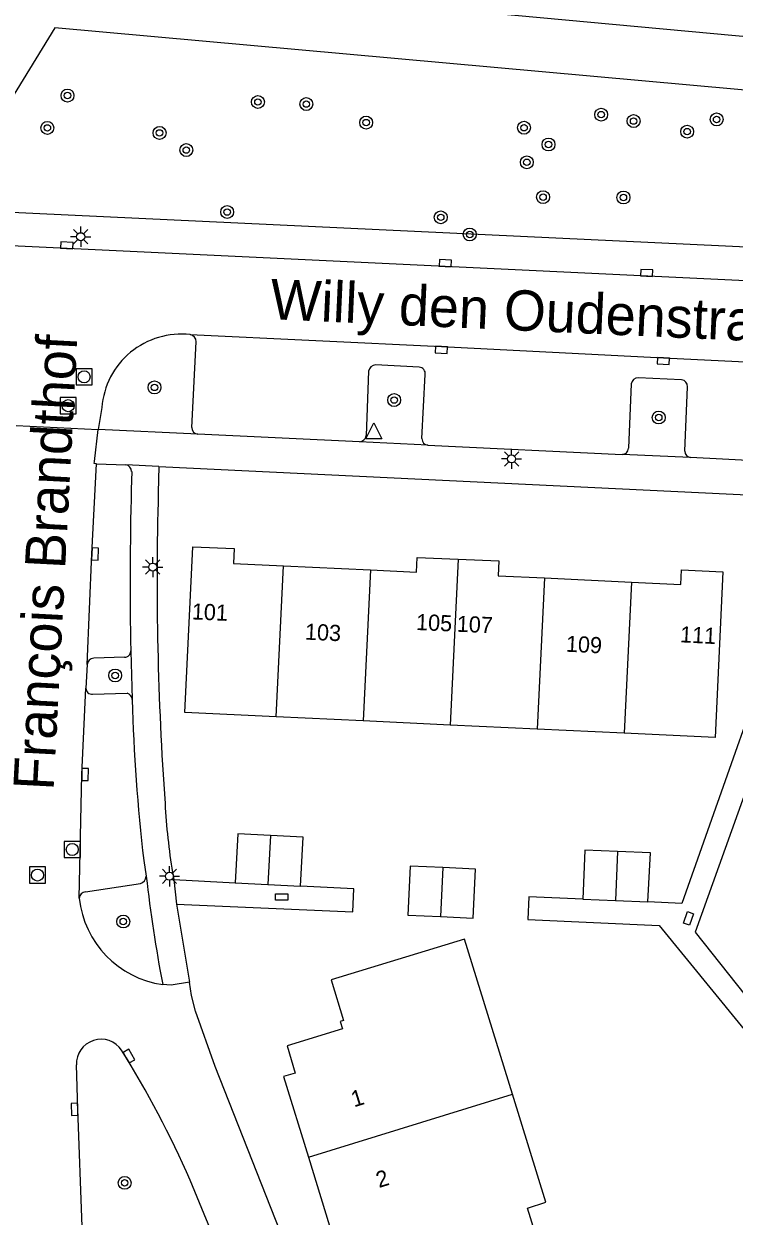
# Model space of a CAD drawing. Extents: x 132994 to 136000, y 393499 to 395512.
# Drawn here: x 133189.3 to 133233.3, y 394512.1 to 394586 of the extents above; entities that cross this region are included whole.
import ezdxf

# ---------------------------------------------------------------- set-up
doc = ezdxf.new("R2010")
doc.units = 0
for name, color, linetype in [('gg-afsc-hekwerk', 7, 'Continuous'), ('gg-anno-huisnummerreeks BGT', 7, 'Continuous'), ('gg-anno-openbare ruimte label', 7, 'Continuous'), ('gg-bbg-bijgebouw', 7, 'Continuous'), ('gg-bbg-hoofdgebouw', 7, 'Continuous'), ('gg-bbg-tussenscheiding', 7, 'Continuous'), ('gg-knt-verharding', 7, 'Continuous'), ('gg-knt-verharding nz', 7, 'Continuous'), ('gt-grn-weggrens', 7, 'Continuous'), ('gt-symb-boom', 7, 'Continuous'), ('gt-symb-kolk', 7, 'Continuous'), ('gt-symb-kolk center center', 7, 'Continuous'), ('gt-symb-lichtmast', 7, 'Continuous'), ('gt-symb-rioolschacht', 7, 'Continuous'), ('gt-symb-waterafsluiter', 7, 'Continuous')]:
    doc.layers.add(name, color=color, linetype=linetype)

# ---------------------------------------------------------------- blocks, each defined once
blk = doc.blocks.new('gt0-KOLK')
at = {"layer": 'gt-symb-kolk'}
blk.add_lwpolyline([(0, 0), (0.375, 0), (0.375, 0.4), (-0.375, 0.4), (-0.375, 0), (0, 0)], dxfattribs=at)
blk = doc.blocks.new('gt0-LMAST')
at = {"layer": 'gt-symb-lichtmast'}
for p, q in [((-0.182, 0.173), (-0.447, 0.438)), ((-0.005, 0.246), (-0.005, 0.621)), ((0.172, 0.173), (0.437, 0.438)), ((-0.255, -0.004), (-0.63, -0.004)), ((-0.182, -0.181), (-0.447, -0.446)), ((-0.005, -0.254), (-0.005, -0.629)), ((0.437, -0.446), (0.172, -0.181)), ((0.245, -0.004), (0.62, -0.004))]:
    blk.add_line(p, q, dxfattribs=at)
blk.add_circle((-0.005, -0.004), 0.25, dxfattribs=at)
blk = doc.blocks.new('gt0-BOOM')
at = {"layer": 'gt-symb-boom'}
for radius in [0.4, 0.2]:
    blk.add_circle((0, 0), radius, dxfattribs=at)
blk = doc.blocks.new('gt0-WAFSL')
at = {"layer": 'gt-symb-waterafsluiter'}
for p, q in [((-0.5, -0.333), (0, 0.667)), ((0, 0.667), (0.5, -0.333)), ((0.5, -0.333), (-0.5, -0.333))]:
    blk.add_line(p, q, dxfattribs=at)
blk = doc.blocks.new('gt0-RS')
at = {"layer": 'gt-symb-rioolschacht'}
blk.add_lwpolyline([(-0.5, -0.5), (0.5, -0.5), (0.5, 0.5), (-0.5, 0.5)], close=True, dxfattribs=at)
blk.add_circle((0, 0), 0.375, dxfattribs=at)
blk = doc.blocks.new('gt0-KOLKCC')
at = {"layer": 'gt-symb-kolk center center'}
blk.add_lwpolyline([(-0.375, 0.2), (0.375, 0.2), (0.375, -0.2), (-0.375, -0.2)], close=True, dxfattribs=at)

msp = doc.modelspace()

# ---------------------------------------------------------------- linework, layer by layer
at = {"layer": 'gg-afsc-hekwerk'}
msp.add_line((133198.566, 394532.928), (133202.357, 394532.724), dxfattribs=at)
for points in [[(133237.251, 394551.854), (133230.045, 394531.453), (133227.944, 394531.544)], [(133238.708, 394551.504), (133230.871, 394529.661), (133233.974, 394525.756)], [(133198.726, 394531.413), (133209.656, 394530.92), (133209.727, 394532.36), (133206.411, 394532.524)], [(133223.91, 394531.712), (133220.567, 394531.851), (133220.508, 394530.447), (133228.632, 394530.076), (133241.945, 394513.795)]]:
    msp.add_lwpolyline(points, dxfattribs=at)
at = {"layer": 'gg-bbg-bijgebouw'}
for p, q in [((133202.518, 394535.769), (133202.357, 394532.724)), ((133204.544, 394535.662), (133202.518, 394535.769)), ((133215.226, 394533.674), (133213.203, 394533.769)), ((133202.357, 394532.724), (133204.384, 394532.624)), ((133204.384, 394532.624), (133206.411, 394532.524)), ((133223.91, 394531.712), (133225.927, 394531.628)), ((133225.927, 394531.628), (133227.944, 394531.544))]:
    msp.add_line(p, q, dxfattribs=at)
for points in [[(133206.411, 394532.524), (133206.571, 394535.555), (133204.544, 394535.662)], [(133226.065, 394534.662), (133224.036, 394534.746), (133223.91, 394531.712)], [(133227.944, 394531.544), (133228.094, 394534.577), (133226.065, 394534.662)], [(133213.203, 394533.769), (133213.059, 394530.725), (133215.082, 394530.634)], [(133215.082, 394530.634), (133217.104, 394530.542), (133217.248, 394533.578), (133215.226, 394533.674)]]:
    msp.add_lwpolyline(points, dxfattribs=at)
at = {"layer": 'gg-bbg-hoofdgebouw'}
for p, q in [((133205.348, 394552.374), (133210.743, 394552.122)), ((133221.531, 394551.626), (133226.925, 394551.362)), ((133204.906, 394543.014), (133199.236, 394543.282)), ((133210.3, 394542.76), (133204.906, 394543.014)), ((133215.694, 394542.505), (133210.3, 394542.76)), ((133221.088, 394542.251), (133215.694, 394542.505)), ((133226.481, 394541.996), (133221.088, 394542.251)), ((133232.119, 394541.73), (133226.481, 394541.996)), ((133219.551, 394519.616), (133216.584, 394529.243))]:
    msp.add_line(p, q, dxfattribs=at)
for points in [[(133199.236, 394543.282), (133199.744, 394553.562), (133202.296, 394553.451), (133202.255, 394552.518), (133205.348, 394552.374)], [(133210.743, 394552.122), (133213.602, 394551.989), (133213.652, 394552.902), (133216.18, 394552.794)], [(133216.18, 394552.794), (133218.695, 394552.686), (133218.653, 394551.766), (133221.531, 394551.626)], [(133226.925, 394551.362), (133229.983, 394551.213), (133230.03, 394552.139), (133232.591, 394552.01), (133232.119, 394541.73)], [(133216.584, 394529.243), (133208.303, 394526.707), (133209.072, 394524.197), (133208.876, 394524.136), (133209.017, 394523.683), (133205.577, 394522.62), (133206.091, 394520.934), (133205.359, 394520.718), (133206.902, 394515.715)], [(133221.383, 394509.614), (133220.479, 394512.555), (133221.616, 394512.918), (133219.551, 394519.616)], [(133206.902, 394515.715), (133208.445, 394510.712), (133209.171, 394510.936), (133209.689, 394509.258), (133213.122, 394510.306), (133213.271, 394509.874), (133213.404, 394509.92), (133214.184, 394507.413), (133221.383, 394509.614)]]:
    msp.add_lwpolyline(points, dxfattribs=at)
at = {"layer": 'gg-bbg-tussenscheiding'}
for p, q in [((133216.18, 394552.794), (133215.694, 394542.505)), ((133204.906, 394543.014), (133205.348, 394552.374)), ((133210.743, 394552.122), (133210.3, 394542.76)), ((133221.531, 394551.626), (133221.088, 394542.251)), ((133226.925, 394551.362), (133226.481, 394541.996)), ((133204.544, 394535.662), (133204.384, 394532.624)), ((133226.065, 394534.662), (133225.927, 394531.628)), ((133215.226, 394533.674), (133215.082, 394530.634)), ((133206.902, 394515.715), (133219.551, 394519.616))]:
    msp.add_line(p, q, dxfattribs=at)
at = {"layer": 'gg-knt-verharding'}
for p, q in [((133258.084, 394582.978), (133213.633, 394587.06)), ((133185.809, 394574.439), (133241.028, 394571.823)), ((133199.681, 394560.957), (133199.954, 394566.269)), ((133213.777, 394564.692), (133211.059, 394564.841)), ((133210.631, 394564.445), (133210.478, 394560.453)), ((133213.941, 394560.267), (133214.14, 394564.238)), ((133230.028, 394563.907), (133227.352, 394564.039)), ((133226.912, 394563.655), (133226.734, 394559.666)), ((133230.223, 394559.485), (133230.404, 394563.48)), ((133194.1, 394562.197), (133193.878, 394560.824)), ((133200.054, 394560.539), (133193.878, 394560.824)), ((133210.064, 394560.062), (133200.054, 394560.539)), ((133214.311, 394559.863), (133210.064, 394560.062)), ((133214.311, 394559.863), (133226.344, 394559.288)), ((133193.762, 394558.71), (133195.582, 394558.639)), ((133197.634, 394558.538), (133195.582, 394558.639)), ((133230.593, 394559.086), (133226.344, 394559.288)), ((133237.599, 394558.748), (133230.593, 394559.086)), ((133195.948, 394558.235), (133195.922, 394557.118)), ((133197.634, 394558.538), (133197.597, 394556.927)), ((133197.634, 394558.538), (133238.966, 394556.553)), ((133195.89, 394547.082), (133195.889, 394547.101)), ((133195.89, 394547.082), (133195.979, 394544.105)), ((133193.199, 394546.261), (133193.112, 394544.795)), ((133195.513, 394546.707), (133193.6, 394546.658)), ((133193.53, 394544.426), (133195.659, 394544.48)), ((133195.98, 394544.083), (133195.979, 394544.105)), ((133196.695, 394534.117), (133196.85, 394533.133)), ((133193.089, 394532.167), (133196.487, 394532.685)), ((133198.481, 394533.36), (133198.566, 394532.928)), ((133198.566, 394532.928), (133198.726, 394531.413)), ((133198.726, 394531.413), (133199.523, 394526.559))]:
    msp.add_line(p, q, dxfattribs=at)
for points in [[(133257.78, 394579.728), (133191.184, 394585.739), (133186.845, 394578.679), (133185.809, 394574.439)], [(133240.928, 394569.711), (133215.378, 394570.947), (133155.03, 394573.81), (133138.409, 394574.612)], [(133193.762, 394558.71), (133193.634, 394558.718), (133193.64, 394558.842), (133193.878, 394560.824)], [(133199.523, 394526.559), (133198.393, 394526.373), (133198.132, 394526.392), (133197.873, 394526.422)], [(133211.037, 394496.923), (133210.685, 394497.856), (133206.029, 394508.918), (133201.126, 394521.344), (133199.901, 394524.77), (133199.657, 394525.745), (133199.523, 394526.559)], [(133192.879, 394511.409), (133192.607, 394518.686), (133192.524, 394521.432)], [(133207.877, 394493.814), (133203.39, 394505.005), (133199.575, 394514.298)]]:
    msp.add_lwpolyline(points, dxfattribs=at)
for centre, radius, start, end in [((133199.009, 394561.823), 4.923, 83.41605, 175.63887), ((133199.508, 394566.272), 0.446, 359.62567, 81.64065), ((133211.112, 394564.354), 0.489, 96.21245, 169.33962), ((133213.757, 394564.304), 0.388, 350.18422, 87.10461), ((133227.342, 394563.607), 0.432, 88.61176, 173.61243), ((133229.994, 394563.498), 0.411, 357.53805, 85.19379), ((133200.088, 394560.945), 0.407, 178.30836, 265.17954), ((133210.032, 394560.511), 0.45, 274.0921, 352.63474), ((133214.33, 394560.252), 0.389, 177.79055, 267.17895), ((133226.352, 394559.67), 0.382, 268.86702, 359.34263), ((133230.636, 394559.497), 0.413, 181.6255, 264.05515), ((133195.514, 394558.21), 0.434, 3.29726, 81.05216), ((133434.825, 394551.322), 238.973, 178.61032, 181.01217), ((133392.72, 394551.516), 195.198, 178.41166, 184.07713), ((133195.516, 394547.081), 0.374, 269.5216, 0.17364), ((133193.62, 394546.236), 0.422, 92.75414, 176.67147), ((133193.476, 394544.786), 0.364, 178.58854, 278.53693), ((133195.571, 394544.081), 0.409, 3.40103, 77.54943), ((133311.598, 394547.369), 115.665, 181.6281, 186.57909), ((133238.098, 394539.831), 40.142, 183.13096, 189.27594), ((133196.342, 394533.174), 0.51, 286.52556, 355.44097), ((133284.076, 394542.996), 87.782, 186.45124, 190.88323), ((133193.113, 394531.751), 0.417, 93.35199, 177.22969), ((133198.719, 394532.419), 6.057, 186.1455, 261.97112), ((133194.053, 394521.496), 1.53, 33.62327, 182.38598), ((133139.814, 394487.886), 65.338, 23.84321, 31.82757)]:
    msp.add_arc(centre, radius, start, end, dxfattribs=at)
at = {"layer": 'gg-knt-verharding nz'}
for points in [[(133199.573, 394566.713), (133215.147, 394565.97), (133228.911, 394565.276), (133238.215, 394564.827)], [(133193.199, 394546.261), (133193.48, 394553.126), (133193.762, 394558.71)], [(133192.697, 394531.771), (133192.861, 394539.449), (133193.112, 394544.795)]]:
    msp.add_lwpolyline(points, dxfattribs=at)
at = {"layer": 'gt-grn-weggrens'}
msp.add_line((133188.796, 394561.073), (133193.878, 394560.824), dxfattribs=at)

# ---------------------------------------------------------------- block references
at = {"layer": 'gt-symb-boom'}
for p in [(133191.969, 394581.537), (133203.772, 394581.138), (133206.772, 394581.007), (133225.049, 394580.355), (133210.48, 394579.861), (133227.057, 394579.954), (133232.203, 394580.056), (133190.723, 394579.532), (133197.676, 394579.221), (133220.267, 394579.54), (133230.375, 394579.301), (133199.333, 394578.157), (133221.785, 394578.502), (133220.439, 394577.4), (133221.448, 394575.24), (133226.427, 394575.217), (133201.867, 394574.314), (133215.103, 394573.987), (133216.902, 394572.925), (133197.362, 394563.44), (133212.216, 394562.657), (133228.616, 394561.574), (133194.925, 394545.581), (133195.426, 394530.326), (133195.513, 394514.123)]:
    msp.add_blockref('gt0-BOOM', p, dxfattribs=at)
at = {"layer": 'gt-symb-kolk'}
for p, rotation in [((133191.918, 394572.056), -3.003456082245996), ((133215.378, 394570.947), -3.003456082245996), ((133227.853, 394570.343), -3.003456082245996), ((133215.147, 394565.97), 177.0936698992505), ((133228.911, 394565.276), 177.09366989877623), ((133193.48, 394553.126), -92.34092607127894), ((133192.861, 394539.449), -91.21870356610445), ((133195.61, 394521.884), -60.39826025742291), ((133192.607, 394518.686), 91.73521575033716)]:
    msp.add_blockref('gt0-KOLK', p, dxfattribs=dict(at, rotation=rotation))
at = {"layer": 'gt-symb-kolk center center'}
msp.add_blockref('gt0-KOLKCC', (133205.243, 394531.852), dxfattribs=at)
at = {"layer": 'gt-symb-kolk center center', "rotation": 70.43194312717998}
msp.add_blockref('gt0-KOLKCC', (133230.46, 394530.521), dxfattribs=at)
at = {"layer": 'gt-symb-lichtmast'}
for p in [(133192.793, 394572.79), (133219.498, 394559.013), (133197.259, 394552.304), (133198.296, 394533.136)]:
    msp.add_blockref('gt0-LMAST', p, dxfattribs=at)
at = {"layer": 'gt-symb-rioolschacht'}
for p in [(133192.998, 394564.101), (133192.014, 394562.311), (133192.267, 394534.796), (133190.108, 394533.208)]:
    msp.add_blockref('gt0-RS', p, dxfattribs=at)
at = {"layer": 'gt-symb-waterafsluiter'}
msp.add_blockref('gt0-WAFSL', (133210.958, 394560.583), dxfattribs=at)

# ---------------------------------------------------------------- texts
at = {"layer": 'gg-anno-huisnummerreeks BGT'}
for s, rotation, p in [('101', 357.5, (133199.66, 394549.061)), ('105', 357.5, (133213.56, 394548.403)), ('107', 357.5, (133216.082, 394548.295)), ('103', 357.3, (133206.672, 394547.808)), ('111', 357.1, (133229.92, 394547.64)), ('109', 357.2, (133222.845, 394547.057)), ('1', 17.1, (133209.729, 394518.803)), ('2', 17.1, (133211.272, 394513.8))]:
    msp.add_text(s, height=1, rotation=rotation, dxfattribs=at).set_placement(p)
at = {"layer": 'gg-anno-openbare ruimte label'}
for s, rotation, p in [('Willy den Oudenstraat', 357.4, (133204.493, 394567.676)), ('François Brandthof', 87, (133191.103, 394538.42))]:
    msp.add_text(s, height=2.5, rotation=rotation, dxfattribs=at).set_placement(p)

doc.saveas('drawing.dxf')
